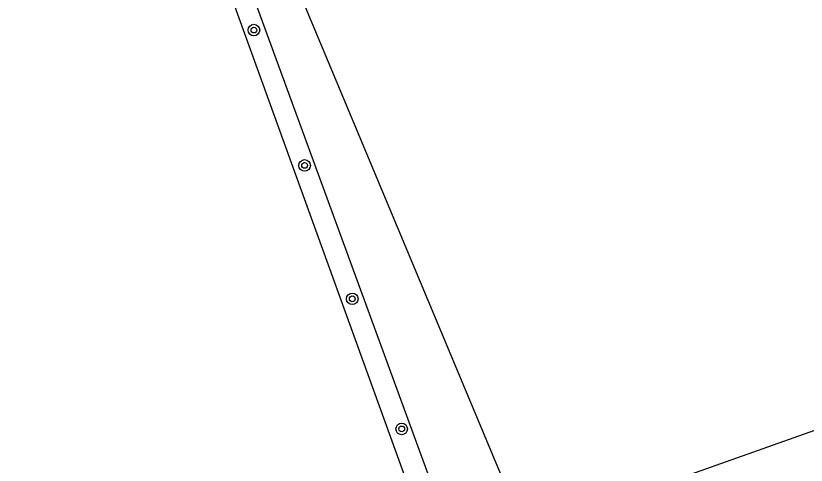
# Model space of a CAD drawing. Extents: x 135999 to 138000, y 396000 to 398501.
# Drawn here: x 137486.8 to 137541.5, y 397682.8 to 397713.9 of the extents above; entities that cross this region are included whole.
import ezdxf

# ---------------------------------------------------------------- set-up
doc = ezdxf.new("R2010")
doc.units = 0
for name, color, linetype in [('gg-afsc-hekwerk', 7, 'Continuous'), ('gg-knt-onverhard', 7, 'Continuous'), ('gt-symb-boom', 7, 'Continuous'), ('gx-grn-maaiveld', 7, 'Continuous')]:
    doc.layers.add(name, color=color, linetype=linetype)

# ---------------------------------------------------------------- blocks, each defined once
blk = doc.blocks.new('gt0-BOOM')
at = {"layer": 'gt-symb-boom'}
for radius in [0.4, 0.2]:
    blk.add_circle((0, 0), radius, dxfattribs=at)

msp = doc.modelspace()

# ---------------------------------------------------------------- linework, layer by layer
at = {"layer": 'gg-afsc-hekwerk'}
msp.add_lwpolyline([(137486.807, 397741.474), (137491.994, 397737.518), (137495.426, 397732.483), (137501.853, 397714.868), (137540.244, 397608.734)], dxfattribs=at)
at = {"layer": 'gg-knt-onverhard'}
msp.add_line((137497.87, 397729.96), (137535.07, 397628.27), dxfattribs=at)
at = {"layer": 'gx-grn-maaiveld'}
for p, q in [((137522.094, 397678.133), (137506.86, 397714.519)), ((137610.989, 397709.53), (137522.094, 397678.133))]:
    msp.add_line(p, q, dxfattribs=at)

# ---------------------------------------------------------------- block references
at = {"layer": 'gt-symb-boom'}
for p in [(137503.295, 397712.941), (137506.806, 397703.567), (137510.108, 397694.33), (137513.527, 397685.316)]:
    msp.add_blockref('gt0-BOOM', p, dxfattribs=at)

doc.saveas('drawing.dxf')
